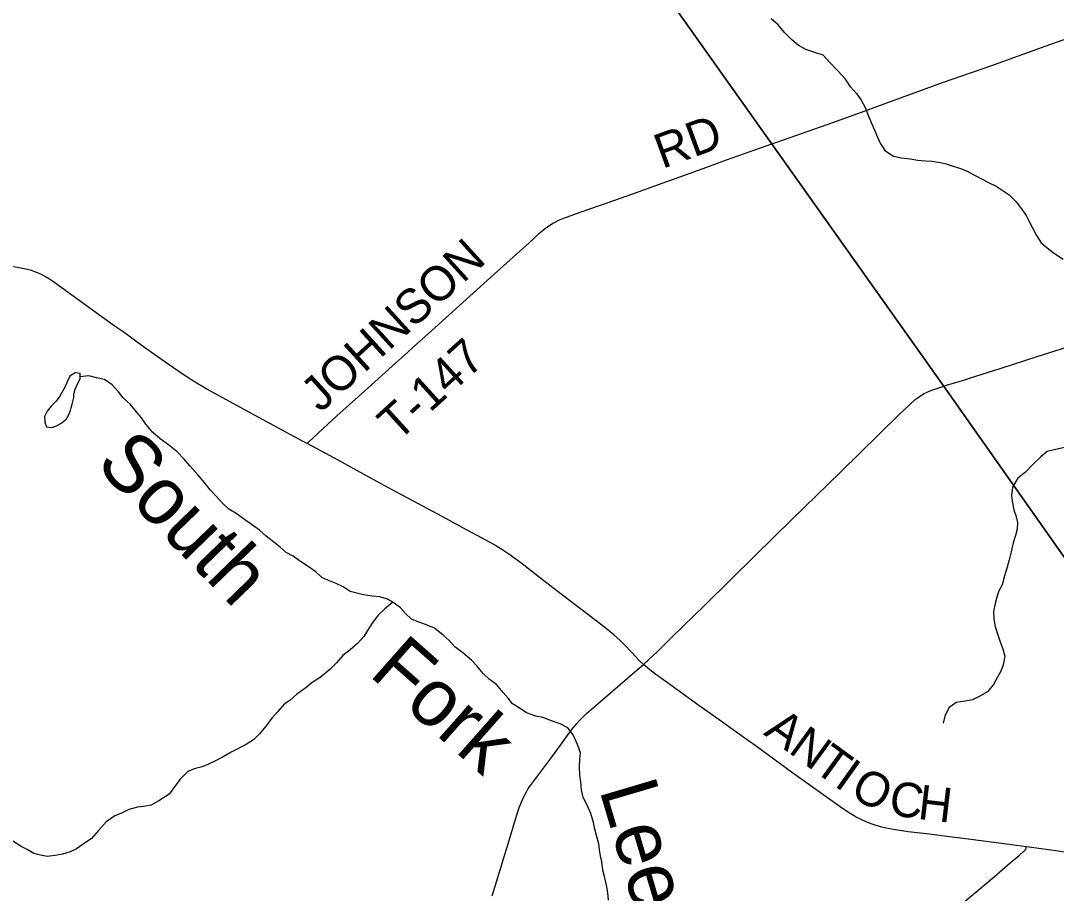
# Model space of a CAD drawing. Extents: x 0 to 34, y 0 to 22.
# Drawn here: x 28.213 to 29.916, y 15.541 to 16.977 of the extents above; entities that cross this region are included whole.
import ezdxf

# ---------------------------------------------------------------- set-up
doc = ezdxf.new("R2010")
doc.units = 0
for name, color, linetype in [('GM_X_Corporation', 7, 'Continuous'), ('GM_X_County_Road', 7, 'Continuous'), ('GM_X_County_Road_Text', 7, 'Continuous'), ('GM_X_Minor_Lake', 7, 'Continuous'), ('GM_X_Minor_River', 7, 'Continuous'), ('GM_X_Minor_River_Text', 7, 'Continuous'), ('GM_X_Township_Road', 7, 'Continuous'), ('GM_X_Township_Road_Text', 7, 'Continuous')]:
    doc.layers.add(name, color=color, linetype=linetype)

msp = doc.modelspace()

# ---------------------------------------------------------------- linework, layer by layer
at = {"layer": 'GM_X_Corporation'}
for points in [[(31.5875, 16.2767), (31.5875, 21.1059), (25.6086, 21.1059), (25.0178, 20.9472), (26.0175, 20.4289), (26.9873, 19.9283), (27.122, 19.8586), (27.3085, 19.7612), (27.7955, 19.0474), (28.3618, 18.3058), (29.4482, 16.7745), (29.7308, 16.376), (30.2965, 15.5727), (30.4064, 15.4161), (30.5426, 15.5161)], [(24.7875, 21.0754), (24.7875, 14.3059), (28.9316, 14.3059), (29.0116, 14.3654), (30.2271, 15.2782), (30.4064, 15.4161), (30.2965, 15.5727), (29.7308, 16.376), (29.4482, 16.7745), (28.3618, 18.3058), (27.7955, 19.0474), (27.3085, 19.7612), (27.122, 19.8586), (26.9873, 19.9283), (26.0175, 20.4289), (25.0178, 20.9472)]]:
    msp.add_lwpolyline(points, close=True, dxfattribs=at)
at = {"layer": 'GM_X_County_Road'}
for points in [[(28.6843, 16.2811), (28.6767, 16.2851), (28.6304, 16.3104), (28.5921, 16.3311), (28.5639, 16.3466), (28.5196, 16.3707), (28.5047, 16.3794), (28.4976, 16.3836), (28.4887, 16.3891), (28.4733, 16.3996), (28.456, 16.4116), (28.4377, 16.4245), (28.4155, 16.4404), (28.3833, 16.4637), (28.369, 16.4737), (28.3513, 16.4863), (28.2818, 16.5365), (28.2656, 16.5479), (28.2607, 16.5512), (28.2555, 16.5545), (28.2515, 16.5569), (28.2478, 16.5589), (28.244, 16.5607), (28.241, 16.562), (28.2368, 16.5636), (28.2311, 16.5655), (28.222, 16.5677), (28.1792, 16.5759)], [(29.7311, 16.3754), (29.7358, 16.3768), (29.7619, 16.385), (29.775, 16.3891), (29.8241, 16.4047), (29.885, 16.4243), (29.9454, 16.4436), (29.9963, 16.4598), (30.0265, 16.4693), (30.0644, 16.4813), (30.1162, 16.4979), (30.1785, 16.5179)], [(29.2373, 15.9176), (29.2404, 15.9202), (29.2415, 15.9212), (29.2437, 15.9231), (29.2457, 15.9251), (29.2603, 15.9392), (29.2843, 15.9627), (29.3383, 16.0154), (29.38, 16.0563), (29.4212, 16.0968), (29.4816, 16.1559), (29.5614, 16.2342), (29.6577, 16.3286), (29.6735, 16.3438), (29.6771, 16.3471), (29.6844, 16.3534), (29.6872, 16.3556), (29.6914, 16.3585), (29.6945, 16.3605), (29.6991, 16.3632), (29.704, 16.3657), (29.707, 16.367), (29.7115, 16.3688), (29.718, 16.3712), (29.7311, 16.3754)], [(29.2373, 15.9176), (29.2311, 15.9237), (29.2185, 15.9373), (29.2065, 15.9499), (29.1985, 15.9578), (29.1887, 15.9665), (29.1737, 15.9786), (29.1411, 16.0035), (29.1135, 16.0247), (29.0784, 16.0515), (29.0357, 16.0846), (29.0162, 16.0991), (29.0079, 16.1047), (29.0044, 16.107), (28.9947, 16.1128), (28.9912, 16.1148), (28.9712, 16.1257), (28.9406, 16.1422), (28.9073, 16.1603), (28.8242, 16.2051), (28.7822, 16.228), (28.7412, 16.2503), (28.715, 16.2645), (28.6843, 16.2811)], [(28.9886, 15.5369), (28.9957, 15.5601), (29.0074, 15.5981), (29.0164, 15.6278), (29.0271, 15.6629), (29.0327, 15.6807), (29.0361, 15.6899), (29.0378, 15.6938), (29.0406, 15.7), (29.0427, 15.7041), (29.0455, 15.7091), (29.0481, 15.7133), (29.0531, 15.7207), (29.0877, 15.7669), (29.1052, 15.7911), (29.1191, 15.8101), (29.1254, 15.818), (29.1277, 15.8206), (29.132, 15.8253), (29.1354, 15.8288), (29.1409, 15.834), (29.144, 15.8368), (29.1631, 15.8535), (29.223, 15.9054), (29.2373, 15.9176)], [(29.867, 15.6177), (29.8341, 15.6218), (29.7756, 15.6294), (29.7362, 15.6347), (29.7078, 15.6383), (29.6726, 15.6425), (29.6487, 15.646), (29.6365, 15.6483), (29.6269, 15.6507), (29.6169, 15.6538), (29.6059, 15.6579), (29.5945, 15.6629), (29.5874, 15.6665), (29.5829, 15.6689), (29.5746, 15.674), (29.5608, 15.6834), (29.5285, 15.7066), (29.481, 15.7407), (29.4247, 15.7816), (29.3909, 15.8058), (29.362, 15.8263), (29.3287, 15.8502), (29.2908, 15.8773), (29.2613, 15.8987), (29.2577, 15.9013), (29.248, 15.9088), (29.2439, 15.912), (29.2373, 15.9176)], [(30.2768, 15.5701), (30.2677, 15.5692), (30.2552, 15.5682), (30.2515, 15.568), (30.2452, 15.5679), (30.2412, 15.5679), (30.2347, 15.5682), (30.2312, 15.5684), (30.2189, 15.5696), (30.1845, 15.5743), (30.1494, 15.5793), (30.1291, 15.582), (30.0946, 15.5868), (30.028, 15.5954), (29.9881, 15.601), (29.9351, 15.6084), (29.8717, 15.6172), (29.867, 15.6177)]]:
    msp.add_lwpolyline(points, dxfattribs=at)
at = {"layer": 'GM_X_Minor_Lake'}
for points in [[(28.2953, 16.3356), (28.2967, 16.34), (28.2979, 16.3457), (28.3006, 16.3567), (28.301, 16.3624), (28.303, 16.3707), (28.3069, 16.3794), (28.3111, 16.3874), (28.3112, 16.3961), (28.3029, 16.3973), (28.2941, 16.3921), (28.2902, 16.3834), (28.2871, 16.3758), (28.2829, 16.3675), (28.2779, 16.3588), (28.2717, 16.3509)], [(28.2717, 16.3509), (28.2637, 16.3426), (28.2572, 16.3343), (28.2525, 16.3253), (28.2532, 16.3161), (28.2558, 16.3085), (28.2645, 16.3077), (28.2725, 16.3099), (28.2809, 16.3151), (28.2889, 16.3215), (28.2939, 16.331), (28.2953, 16.3356)]]:
    msp.add_lwpolyline(points, dxfattribs=at)
at = {"layer": 'GM_X_Minor_River'}
for points in [[(29.5878, 16.8571), (29.5776, 16.868), (29.5694, 16.8806), (29.557, 16.894), (29.5439, 16.9078), (29.533, 16.9197), (29.519, 16.9245), (29.5046, 16.9292), (29.4917, 16.9365), (29.4812, 16.945), (29.4699, 16.9569), (29.4586, 16.9703), (29.4473, 16.9796)], [(29.5878, 16.8571), (29.5955, 16.846), (29.6022, 16.8337), (29.6056, 16.8239), (29.6119, 16.809), (29.6178, 16.7957), (29.6223, 16.785), (29.6268, 16.7751), (29.6342, 16.7629), (29.6486, 16.7536), (29.6614, 16.7512), (29.6762, 16.7496), (29.6883, 16.7472), (29.7012, 16.7459), (29.7122, 16.7458), (29.7251, 16.7434), (29.735, 16.7411), (29.7448, 16.7379), (29.7588, 16.7336), (29.7686, 16.7298), (29.7815, 16.7224), (29.7932, 16.7166), (29.8049, 16.7105), (29.8173, 16.7043), (29.829, 16.697), (29.8388, 16.6904), (29.8501, 16.6789), (29.8576, 16.6694), (29.8666, 16.6564), (29.8714, 16.6461), (29.877, 16.6358), (29.8834, 16.6232), (29.8912, 16.611), (29.9037, 16.601), (29.9135, 16.5937), (29.9274, 16.5845)], [(29.1356, 15.7115), (29.1342, 15.7244), (29.1327, 15.7354), (29.1325, 15.7487), (29.133, 15.7612), (29.1338, 15.7722), (29.129, 15.786), (29.122, 15.802), (29.113, 15.8134), (29.1005, 15.82), (29.0907, 15.8235), (29.0718, 15.8301), (29.0604, 15.8325), (29.0453, 15.8379), (29.0347, 15.8449), (29.0219, 15.8526), (29.0148, 15.8621), (29.0069, 15.8717), (28.996, 15.8847), (28.9839, 15.8935), (28.9738, 15.9027), (28.9636, 15.9154), (28.9546, 15.9249), (28.9403, 15.9368), (28.9271, 15.9464), (28.9181, 15.9568), (28.9083, 15.966), (28.894, 15.9771), (28.8793, 15.9833), (28.8683, 15.9872), (28.8562, 15.9919), (28.8464, 16.0014), (28.8378, 16.011), (28.8276, 16.0187), (28.8167, 16.0252), (28.8042, 16.0291), (28.7913, 16.03), (28.7773, 16.0324), (28.7663, 16.0348), (28.7549, 16.0379), (28.7436, 16.0453), (28.7323, 16.0507), (28.7183, 16.0565), (28.7085, 16.0608), (28.6987, 16.07), (28.6828, 16.0807), (28.6719, 16.088), (28.6617, 16.0957), (28.65, 16.1019), (28.6399, 16.1103), (28.6267, 16.1211), (28.6169, 16.1288), (28.6063, 16.1384), (28.5928, 16.1476), (28.5815, 16.156), (28.5675, 16.1657), (28.5554, 16.173), (28.5453, 16.1829), (28.5344, 16.1948), (28.5257, 16.2044), (28.5149, 16.2174), (28.5055, 16.2292), (28.492, 16.2438), (28.4822, 16.2556), (28.4702, 16.2679), (28.4562, 16.279), (28.443, 16.2886), (28.4299, 16.2997), (28.4194, 16.3127), (28.4122, 16.3231), (28.401, 16.3364), (28.3935, 16.346), (28.3822, 16.3563), (28.3743, 16.3659), (28.3638, 16.3778), (28.351, 16.3862), (28.3381, 16.3894), (28.3256, 16.3922), (28.3112, 16.3906)], [(29.9303, 16.2747), (29.9151, 16.2715), (29.901, 16.2682), (29.8907, 16.2592), (29.8781, 16.2471), (29.8654, 16.234), (29.8528, 16.2242), (29.8443, 16.2091), (29.8427, 16.1958), (29.8434, 16.186), (29.8463, 16.1719), (29.8496, 16.1624), (29.8525, 16.151), (29.8517, 16.14), (29.8489, 16.1297), (29.8454, 16.1176), (29.8422, 16.1028), (29.8387, 16.0896), (29.8352, 16.0779), (29.8312, 16.0635), (29.8273, 16.0487), (29.8215, 16.0385), (29.8184, 16.0283), (29.8156, 16.0177), (29.8132, 16.0048), (29.8135, 15.9919), (29.8157, 15.9794), (29.8194, 15.9679), (29.8238, 15.9546), (29.8282, 15.9432), (29.8315, 15.931), (29.8288, 15.917), (29.8252, 15.9064), (29.8198, 15.8966), (29.8129, 15.8849), (29.8033, 15.8724), (29.7907, 15.8653), (29.7785, 15.8594), (29.7656, 15.8572), (29.7516, 15.8551), (29.7397, 15.8464), (29.7328, 15.8325), (29.7304, 15.8211)], [(28.8251, 16.0202), (28.8123, 16.009), (28.8016, 15.9992), (28.7936, 15.989), (28.7866, 15.9781), (28.7774, 15.9637), (28.7678, 15.9524), (28.7552, 15.9419), (28.7433, 15.9322), (28.7326, 15.9205), (28.7219, 15.9092), (28.7058, 15.8961), (28.6929, 15.8878), (28.6821, 15.8792), (28.6676, 15.8687), (28.6562, 15.8586), (28.6466, 15.8522), (28.6363, 15.8405), (28.6271, 15.8296), (28.6163, 15.816), (28.606, 15.8036), (28.596, 15.7934), (28.583, 15.7852), (28.5594, 15.7733), (28.5464, 15.7654), (28.5327, 15.7583), (28.522, 15.7535), (28.5117, 15.7494), (28.4988, 15.7461), (28.4881, 15.7413), (28.4759, 15.7289), (28.4682, 15.7183), (28.4574, 15.7044), (28.4407, 15.6931), (28.4281, 15.6864), (28.4151, 15.6839), (28.4056, 15.6828), (28.3912, 15.6788), (28.3779, 15.6724), (28.368, 15.6684), (28.3538, 15.659), (28.3416, 15.6447), (28.3297, 15.6315), (28.3159, 15.6218), (28.3052, 15.6143), (28.2946, 15.6094), (28.2824, 15.6054), (28.2702, 15.6032), (28.2569, 15.6018), (28.2459, 15.6038), (28.2353, 15.6069), (28.224, 15.6131), (28.2142, 15.6181), (28.1991, 15.6278)], [(29.1798, 15.5297), (29.1788, 15.5418), (29.1766, 15.5544), (29.1733, 15.5688), (29.1708, 15.5791), (29.169, 15.5928), (29.1668, 15.603), (29.165, 15.6125), (29.164, 15.6224), (29.1603, 15.6365), (29.1577, 15.6468), (29.1552, 15.6578), (29.1511, 15.6723), (29.1456, 15.6852), (29.1385, 15.6989), (29.1356, 15.7115)]]:
    msp.add_lwpolyline(points, dxfattribs=at)
at = {"layer": 'GM_X_Township_Road'}
for points in [[(29.4484, 16.774), (29.4549, 16.7763), (29.5083, 16.795), (29.5394, 16.8058), (29.5838, 16.8218), (29.6229, 16.8361), (29.6783, 16.8564), (29.7309, 16.8753), (29.8083, 16.9025), (29.8995, 16.9352), (29.9522, 16.9541), (30.0094, 16.9746), (30.0904, 17.0031), (30.092, 17.0034), (30.0942, 17.0037), (30.0975, 17.0042)], [(28.6843, 16.2811), (28.6871, 16.2837), (28.7335, 16.3264), (28.7842, 16.3723), (28.8244, 16.4084), (28.8498, 16.4313), (28.8599, 16.4405), (28.8834, 16.4617), (28.9919, 16.5594), (29.0495, 16.6114), (29.0678, 16.628), (29.0705, 16.6303), (29.0771, 16.6357), (29.0791, 16.6372), (29.082, 16.6393), (29.0843, 16.6408), (29.0883, 16.6433), (29.0909, 16.6448), (29.0963, 16.6476), (29.0996, 16.6491), (29.1076, 16.6523), (29.1123, 16.654), (29.1334, 16.6615), (29.1665, 16.6734), (29.2199, 16.6918), (29.2486, 16.7021), (29.3356, 16.7336), (29.3742, 16.7475), (29.4484, 16.774)], [(29.7155, 15.4857), (29.8144, 15.5689), (29.8404, 15.5911), (29.8555, 15.6038), (29.863, 15.6104), (29.8637, 15.6111), (29.8642, 15.6116), (29.8647, 15.6121), (29.8654, 15.613), (29.8659, 15.6138), (29.8662, 15.6145), (29.8664, 15.6152), (29.8667, 15.6164), (29.867, 15.6177)]]:
    msp.add_lwpolyline(points, dxfattribs=at)

# ---------------------------------------------------------------- texts
at = {"layer": 'GM_X_County_Road_Text'}
for s, rotation, p in [('A', 324.0109, (29.4335, 15.8031)), ('N', 324.0118, (29.474, 15.7737)), ('T', 324.0694, (29.5145, 15.7443)), ('I', 324.5832, (29.5494, 15.719)), ('O', 331.5807, (29.5748, 15.7015)), ('C', 351.4663, (29.6391, 15.6709)), ('H', 353.2332, (29.6871, 15.6637))]:
    msp.add_text(s, height=0.0568, rotation=rotation, dxfattribs=at).set_placement(p)
at = {"layer": 'GM_X_Minor_River_Text'}
for s, height, rotation, p in [('South', 0.09469, 314.1285, (28.3345, 16.2456)), ('Fork', 0.09469, 318.5238, (28.7842, 15.9005)), ('Lees', 0.0947, 286.5051, (29.1645, 15.7119))]:
    msp.add_text(s, height=height, rotation=rotation, dxfattribs=at).set_placement(p)
at = {"layer": 'GM_X_Township_Road_Text'}
for s, rotation, p in [('RD', 20.1502, (29.2685, 16.7326)), ('JOHNSON', 42.2435, (28.7062, 16.3307)), ('T-147', 42.237, (28.8333, 16.2828))]:
    msp.add_text(s, height=0.05682, rotation=rotation, dxfattribs=at).set_placement(p)

doc.saveas('drawing.dxf')
